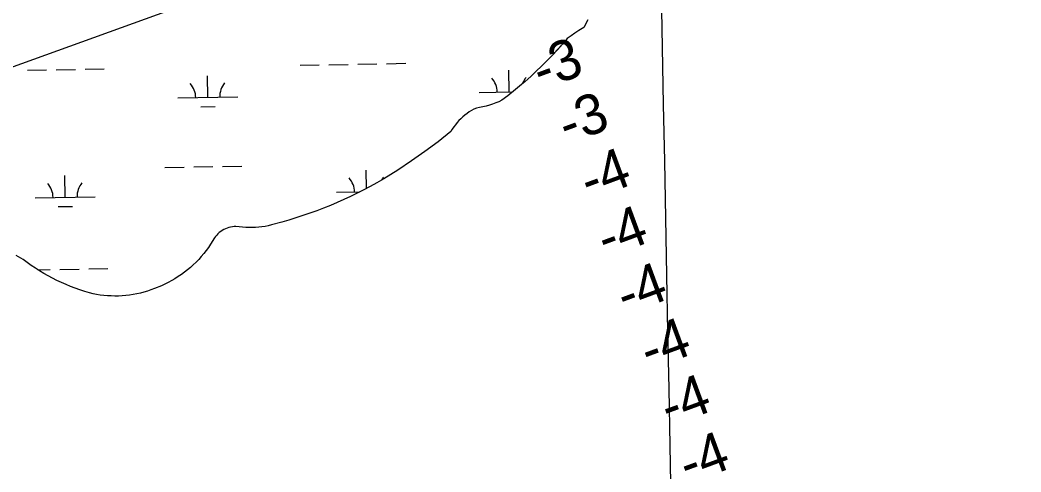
# Model space of a CAD drawing. Extents: x 3957609 to 3995875, y 234277 to 260273.
# Drawn here: x 3987141 to 3988808, y 253036 to 253789 of the extents above; entities that cross this region are included whole.
import ezdxf

# ---------------------------------------------------------------- set-up
doc = ezdxf.new("R2010")
doc.units = 0
for name, color, linetype in [('V-GRID-MAJR', 7, 'Continuous'), ('V-RIVR-EDGE', 7, 'Continuous'), ('V-RIVR-RANG', 7, 'Continuous'), ('V-TOPO-SHOR', 7, 'Continuous'), ('V-UTIL-LINE', 7, 'Continuous'), ('V-WETL-SWMP', 7, 'Continuous')]:
    doc.layers.add(name, color=color, linetype=linetype)

msp = doc.modelspace()

# ---------------------------------------------------------------- linework, layer by layer
at = {"layer": 'V-GRID-MAJR'}
msp.add_spline([(3988472.963, 240204.959), (3988414.381, 243232.915), (3988297.143, 249292.685), (3988179.905, 255352.445), (3988121.249, 258384.254)], degree=3, dxfattribs=at)
at = {"layer": 'V-RIVR-EDGE'}
for points in [[(3988058.822, 253762.383), (3988052.572, 253757.715), (3988044.365, 253748.28), (3988035.991, 253738.996), (3988027.451, 253729.864), (3988018.747, 253720.89), (3988009.883, 253712.073), (3988000.86, 253703.419), (3987991.683, 253694.928), (3987982.352, 253686.605), (3987972.876, 253678.451), (3987963.25, 253670.47), (3987953.483, 253662.665), (3987943.577, 253655.037), (3987938.521, 253652.722), (3987933.38, 253650.605), (3987928.164, 253648.682), (3987922.876, 253646.957), (3987917.529, 253645.438), (3987912.126, 253644.121), (3987906.678, 253643.011), (3987901.192, 253642.108), (3987897.147, 253640.125), (3987893.203, 253637.952), (3987889.369, 253635.591), (3987885.652, 253633.047), (3987882.061, 253630.328), (3987878.607, 253627.438), (3987875.295, 253624.386), (3987872.133, 253621.177), (3987869.13, 253617.82), (3987866.292, 253614.322), (3987863.625, 253610.693), (3987861.137, 253606.939), (3987858.831, 253603.071), (3987837.438, 253586.064), (3987815.555, 253569.692), (3987804.434, 253561.748), (3987793.201, 253553.97), (3987770.396, 253538.909), (3987758.831, 253531.63), (3987747.16, 253524.522), (3987735.386, 253517.585), (3987724.646, 253511.675), (3987713.808, 253505.946), (3987702.874, 253500.404), (3987691.847, 253495.051), (3987680.731, 253489.886), (3987669.526, 253484.909), (3987658.24, 253480.127), (3987646.873, 253475.538), (3987635.429, 253471.141), (3987623.913, 253466.94), (3987612.328, 253462.938), (3987600.674, 253459.133), (3987588.958, 253455.529), (3987577.182, 253452.123), (3987560.13, 253447.462), (3987554.859, 253446.206), (3987549.542, 253445.158), (3987544.191, 253444.312), (3987538.811, 253443.675), (3987533.41, 253443.245), (3987527.995, 253443.024), (3987522.576, 253443.011), (3987517.161, 253443.208), (3987511.759, 253443.613), (3987506.374, 253444.226), (3987501.019, 253445.047), (3987498, 253444.902), (3987495.002, 253444.551), (3987492.032, 253443.998), (3987489.108, 253443.245), (3987486.24, 253442.295), (3987483.445, 253441.152), (3987480.733, 253439.821), (3987478.118, 253438.307), (3987475.613, 253436.622), (3987473.227, 253434.768), (3987470.975, 253432.757), (3987468.861, 253430.598), (3987466.901, 253428.298), (3987465.103, 253425.874), (3987458.629, 253415.265), (3987455.056, 253409.969), (3987451.302, 253404.798), (3987447.369, 253399.762)], [(3988079.913, 253776.356), (3988071.678, 253771.232), (3988065.194, 253766.89), (3988058.822, 253762.383)], [(3987447.369, 253399.762), (3987443.265, 253394.863), (3987438.993, 253390.109), (3987434.561, 253385.506), (3987429.972, 253381.059), (3987425.233, 253376.775), (3987420.346, 253372.656), (3987415.32, 253368.71), (3987410.161, 253364.937), (3987404.875, 253361.347), (3987399.469, 253357.941), (3987393.945, 253354.726), (3987388.315, 253351.703), (3987382.585, 253348.877), (3987376.761, 253346.249), (3987365.2, 253341.48), (3987359.475, 253339.327), (3987353.68, 253337.373), (3987347.82, 253335.62), (3987341.904, 253334.07), (3987335.938, 253332.727), (3987329.929, 253331.59), (3987323.883, 253330.658), (3987317.811, 253329.937), (3987311.716, 253329.425), (3987305.609, 253329.124), (3987299.494, 253329.034), (3987293.378, 253329.155), (3987287.271, 253329.487), (3987281.178, 253330.027), (3987275.11, 253330.779), (3987269.071, 253331.739), (3987263.068, 253332.907), (3987257.106, 253334.281), (3987249.17, 253336.675), (3987241.296, 253339.266), (3987233.487, 253342.051), (3987225.749, 253345.027), (3987218.088, 253348.193), (3987210.506, 253351.55), (3987203.01, 253355.091), (3987195.605, 253358.816), (3987188.293, 253362.722), (3987181.08, 253366.809), (3987173.97, 253371.073), (3987166.967, 253375.511), (3987160.078, 253380.121), (3987153.303, 253384.899), (3987146.649, 253389.843), (3987135.056, 253396.825)]]:
    msp.add_lwpolyline(points, dxfattribs=at)
at = {"layer": 'V-TOPO-SHOR'}
msp.add_lwpolyline([(3988086.984, 253788.923), (3988079.913, 253776.356)], dxfattribs=at)
at = {"layer": 'V-UTIL-LINE'}
msp.add_lwpolyline([(3993486.783, 256012.187), (3984358.232, 252707.382), (3984355.815, 252706.645), (3979327.531, 250885.592), (3969939.425, 247110.423), (3969929.75, 247106.755), (3966670.117, 247144.723), (3965413.49, 247134.313), (3961768.13, 245337.826)], dxfattribs=at)
at = {"layer": 'V-WETL-SWMP'}
for p, q in [((3987607.619, 253713.399), (3987639.614, 253713.98)), ((3987655.611, 253714.271), (3987687.606, 253714.853)), ((3987703.603, 253715.144), (3987735.598, 253715.726)), ((3987751.595, 253716.017), (3987783.59, 253716.598)), ((3987153.786, 253705.147), (3987185.781, 253705.728)), ((3987201.778, 253706.019), (3987233.773, 253706.601)), ((3987249.77, 253706.892), (3987281.765, 253707.474)), ((3987453.975, 253659.855), (3987453.321, 253695.849)), ((3987955.8, 253668.979), (3987955.146, 253704.973)), ((3987403.984, 253658.946), (3987503.967, 253660.764)), ((3987905.809, 253668.07), (3987961.515, 253669.083)), ((3987442.258, 253644.208), (3987466.254, 253644.644)), ((3987382.678, 253543.107), (3987414.673, 253543.689)), ((3987430.67, 253543.98), (3987462.665, 253544.561)), ((3987478.662, 253544.852), (3987510.657, 253545.434)), ((3987216.486, 253493.648), (3987215.831, 253529.642)), ((3987718.211, 253508.273), (3987717.656, 253538.766)), ((3987166.494, 253492.739), (3987266.477, 253494.557)), ((3987668.319, 253501.863), (3987707.144, 253502.569)), ((3987204.768, 253478.001), (3987228.764, 253478.437)), ((3987171.346, 253372.736), (3987191.829, 253373.108)), ((3987207.826, 253373.399), (3987239.821, 253373.981)), ((3987255.818, 253374.272), (3987287.813, 253374.854))]:
    msp.add_line(p, q, dxfattribs=at)
for points in [[(3988086.985, 253788.922), (3988079.912, 253776.357), (3988071.677, 253771.231), (3988065.193, 253766.89), (3988058.823, 253762.383), (3988052.571, 253757.715), (3988044.366, 253748.281), (3988035.992, 253738.997), (3988027.452, 253729.865), (3988018.748, 253720.89), (3988009.883, 253712.073), (3988000.86, 253703.418), (3987991.683, 253694.928), (3987982.353, 253686.604), (3987972.875, 253678.451), (3987963.25, 253670.47), (3987953.483, 253662.665), (3987943.577, 253655.037), (3987938.521, 253652.723), (3987933.381, 253650.604), (3987928.164, 253648.681), (3987922.877, 253646.958), (3987917.529, 253645.437), (3987912.127, 253644.12), (3987906.679, 253643.01), (3987901.192, 253642.108), (3987897.148, 253640.126), (3987893.203, 253637.952), (3987889.368, 253635.59), (3987885.651, 253633.047), (3987882.061, 253630.327), (3987878.606, 253627.438), (3987875.294, 253624.386), (3987872.133, 253621.177), (3987869.13, 253617.821), (3987866.292, 253614.323), (3987863.625, 253610.694), (3987861.137, 253606.94), (3987858.832, 253603.07), (3987837.438, 253586.064), (3987815.554, 253569.693), (3987804.435, 253561.749), (3987793.201, 253553.97), (3987770.396, 253538.908), (3987758.831, 253531.63), (3987747.16, 253524.522), (3987735.386, 253517.585), (3987724.647, 253511.674), (3987713.809, 253505.947), (3987702.874, 253500.405), (3987691.847, 253495.051), (3987680.73, 253489.886), (3987669.526, 253484.91), (3987658.24, 253480.127), (3987646.873, 253475.537), (3987635.43, 253471.141), (3987623.913, 253466.941), (3987612.327, 253462.938), (3987600.674, 253459.134), (3987588.957, 253455.528), (3987577.181, 253452.123), (3987560.13, 253447.462), (3987554.859, 253446.207), (3987549.543, 253445.157), (3987544.191, 253444.312), (3987538.81, 253443.674), (3987533.409, 253443.244), (3987527.995, 253443.023), (3987522.576, 253443.011), (3987517.161, 253443.208), (3987511.758, 253443.613), (3987506.374, 253444.226), (3987501.018, 253445.047), (3987498.001, 253444.902), (3987495.001, 253444.552), (3987492.032, 253443.999), (3987489.107, 253443.245), (3987486.24, 253442.294), (3987483.444, 253441.151), (3987480.733, 253439.82), (3987478.118, 253438.307), (3987475.613, 253436.621), (3987473.228, 253434.768), (3987470.974, 253432.757), (3987468.862, 253430.598), (3987466.902, 253428.299), (3987465.103, 253425.873), (3987458.63, 253415.265)], [(3987458.63, 253415.265), (3987455.056, 253409.968), (3987451.301, 253404.798), (3987447.369, 253399.761)], [(3987447.369, 253399.761), (3987443.265, 253394.862), (3987438.994, 253390.109), (3987434.562, 253385.506), (3987429.972, 253381.06), (3987425.232, 253376.774), (3987420.346, 253372.656), (3987415.321, 253368.709), (3987410.162, 253364.938), (3987404.875, 253361.348), (3987399.468, 253357.942), (3987393.946, 253354.726), (3987388.316, 253351.703), (3987382.585, 253348.877), (3987376.76, 253346.25), (3987365.2, 253341.479), (3987359.475, 253339.327), (3987353.68, 253337.373), (3987347.82, 253335.621), (3987341.904, 253334.071), (3987335.938, 253332.727), (3987329.929, 253331.589), (3987323.884, 253330.658), (3987317.811, 253329.937), (3987311.716, 253329.426), (3987305.608, 253329.124), (3987299.493, 253329.034), (3987293.378, 253329.155), (3987287.271, 253329.486), (3987281.179, 253330.028), (3987275.11, 253330.779), (3987269.07, 253331.739), (3987263.067, 253332.907), (3987257.107, 253334.281), (3987249.17, 253336.676), (3987241.295, 253339.266), (3987233.486, 253342.051), (3987225.749, 253345.027), (3987218.087, 253348.194), (3987210.506, 253351.549), (3987203.011, 253355.09), (3987195.605, 253358.815), (3987188.293, 253362.722), (3987181.08, 253366.809), (3987173.97, 253371.073), (3987166.968, 253375.511), (3987160.078, 253380.121), (3987153.303, 253384.899), (3987146.649, 253389.844), (3987135.056, 253396.825)]]:
    msp.add_lwpolyline(points, dxfattribs=at)
for centre, start, end in [((3987398.733, 253659.325), 0.269879, 41.813537), ((3987509.201, 253661.334), 140.269876, 181.813534), ((3987900.558, 253668.45), 0.269879, 41.813537), ((3988011.026, 253670.458), 140.269876, 159.326959), ((3987161.243, 253493.118), 0.269879, 41.813537), ((3987271.711, 253495.127), 140.269876, 181.813534), ((3987663.068, 253502.243), 0.269879, 41.813537), ((3987773.536, 253504.251), 140.269876, 149.415726)]:
    msp.add_arc(centre, 35.246, start, end, dxfattribs=at)

# ---------------------------------------------------------------- texts
at = {"layer": 'V-RIVR-RANG'}
for s, p in [('-3', (3988008.779, 253671.721)), ('-3', (3988051.929, 253581.301)), ('-4', (3988088.446, 253488.038)), ('-4', (3988116.656, 253392.018)), ('-4', (3988148.956, 253297.338)), ('-4', (3988188.196, 253205.378)), ('-4', (3988221.726, 253111.108)), ('-4', (3988252.896, 253015.748))]:
    msp.add_text(s, height=67, rotation=20.2515, dxfattribs=at).set_placement(p)

doc.saveas('drawing.dxf')
